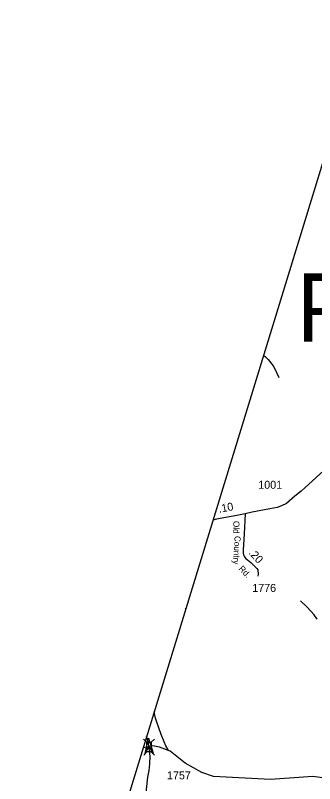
# Model space of a CAD drawing. Extents: x 1473865 to 1648260, y 639067 to 773536.
# Drawn here: x 1473865 to 1478536, y 710204 to 722202 of the extents above; entities that cross this region are included whole.
import ezdxf

# ---------------------------------------------------------------- set-up
doc = ezdxf.new("R2010")
doc.units = 0
for name, color, linetype in [('Exist Boundary Political CountyLine', 7, 'Continuous'), ('Exist Hydrographic Creek Single Shore', 7, 'Continuous'), ('Exist Hydrographic Misc Water Feature', 7, 'Continuous'), ('Exist Road Secondary Mileage Hundredths English Label', 7, 'Continuous'), ('Exist Road Secondary Structure Pipe Number Label', 7, 'Continuous'), ('Exist Road Secondary Structure Standard Bridge Attributed CELL', 7, 'Continuous'), ('Exist Road Secondary Structure Standard Bridge CELL', 7, 'Continuous'), ('Exist Road Secondary Type 41 Attributed', 7, 'Continuous'), ('Exist Road Secondary Type 51 Attributed', 7, 'Continuous'), ('Exist Road Secondary Type 51 Label', 7, 'Continuous'), ('Exist Road Secondary Type 51 Number Label', 7, 'Continuous')]:
    doc.layers.add(name, color=color, linetype=linetype)

msp = doc.modelspace()

# ---------------------------------------------------------------- linework, layer by layer
at = {"layer": 'Exist Boundary Political CountyLine'}
msp.add_lwpolyline([(1493930, 769716), (1473865, 704260), (1482487, 657504)], dxfattribs=at)
at = {"layer": 'Exist Hydrographic Creek Single Shore'}
msp.add_lwpolyline([(1480466, 710395), (1480446, 710393), (1479833, 710329), (1479497, 710227), (1479155, 710228), (1478507, 710313), (1477847, 710267), (1476956, 710318), (1476774, 710378), (1476518, 710524), (1476280, 710712), (1476114, 710775), (1476009, 710793), (1475858, 710763)], dxfattribs=at)
at = {"layer": 'Exist Hydrographic Misc Water Feature'}
msp.add_line((1476523, 712932), (1476528, 712946), dxfattribs=at)
for points in [[(1477738, 716894), (1477741, 716893), (1477771, 716871), (1477809, 716829), (1477887, 716727), (1477909, 716693), (1477976, 716548)], [(1478577, 712772), (1478528, 712842), (1478420, 712958), (1478314, 713060)], [(1476249, 710730), (1476213, 710794), (1476186, 710858), (1476142, 710974), (1476068, 711180), (1476053, 711228), (1476038, 711301), (1476035, 711325), (1476033, 711334)]]:
    msp.add_lwpolyline(points, dxfattribs=at)
at = {"layer": 'Exist Road Secondary Structure Standard Bridge Attributed CELL'}
msp.add_lwpolyline([(1475891, 710677), (1475945, 710915), (1476017, 710682), (1475950, 710793)], close=True, dxfattribs=at)
at = {"layer": 'Exist Road Secondary Structure Standard Bridge CELL'}
for p, q in [((1475867, 710900), (1475916, 710851)), ((1476035, 710900), (1475986, 710851)), ((1475917, 710700), (1475868, 710651)), ((1475986, 710700), (1476035, 710651))]:
    msp.add_line(p, q, dxfattribs=at)
msp.add_lwpolyline([(1475986, 710851), (1475986, 710700), (1475916, 710700), (1475916, 710851)], close=True, dxfattribs=at)
at = {"layer": 'Exist Road Secondary Type 41 Attributed'}
for points in [[(1475950, 710793), (1475939, 710855), (1475913, 710940)], [(1475824, 708828), (1475833, 708981), (1475856, 709247), (1475905, 709978), (1475912, 710112), (1475934, 710306), (1475954, 710411), (1475964, 710513), (1475971, 710635), (1475950, 710793)]]:
    msp.add_lwpolyline(points, dxfattribs=at)
at = {"layer": 'Exist Road Secondary Type 51 Attributed'}
for points in [[(1480986, 716411), (1480877, 716357), (1480773, 716304), (1480614, 716216), (1480561, 716199), (1480483, 716166), (1480279, 716081), (1480145, 716022), (1480010, 715963), (1479582, 715789), (1479382, 715693), (1479216, 715571), (1478796, 715201), (1478560, 714984), (1478383, 714825), (1478328, 714773), (1478229, 714692), (1478097, 714580), (1478020, 714542), (1477950, 714515), (1477839, 714498), (1477560, 714442), (1477453, 714419)], [(1477453, 714419), (1477320, 714392), (1477007, 714334), (1476949, 714319)], [(1477453, 714419), (1477437, 714107), (1477420, 713852), (1477423, 713803), (1477430, 713765), (1477440, 713747), (1477464, 713721), (1477542, 713657), (1477591, 713604), (1477636, 713562), (1477649, 713541), (1477654, 713478), (1477651, 713445)]]:
    msp.add_lwpolyline(points, dxfattribs=at)

# ---------------------------------------------------------------- texts
at = {"layer": 'Exist Road Secondary Mileage Hundredths English Label'}
for s, rotation, p in [('.10', 10.4849, (1477047, 714433)), ('.20', 312.5379, (1477497, 713802))]:
    msp.add_text(s, height=125, rotation=rotation, dxfattribs=at).set_placement(p)
at = {"layer": 'Exist Road Secondary Structure Pipe Number Label'}
msp.add_text('P51', height=1066.3, dxfattribs=at).set_placement((1478252, 717105))
at = {"layer": 'Exist Road Secondary Type 51 Label'}
for s, rotation, p in [('Old', 269.1623, (1477268, 714307)), ('Country', 266.8956, (1477288, 714075)), ('Rd.', 312.5379, (1477344, 713555))]:
    msp.add_text(s, height=95, rotation=rotation, dxfattribs=at).set_placement(p)
at = {"layer": 'Exist Road Secondary Type 51 Number Label'}
for s, p in [('1001', (1477657, 714809)), ('1776', (1477563, 713198)), ('1757', (1476232, 710271))]:
    msp.add_text(s, height=125, dxfattribs=at).set_placement(p)

doc.saveas('drawing.dxf')
